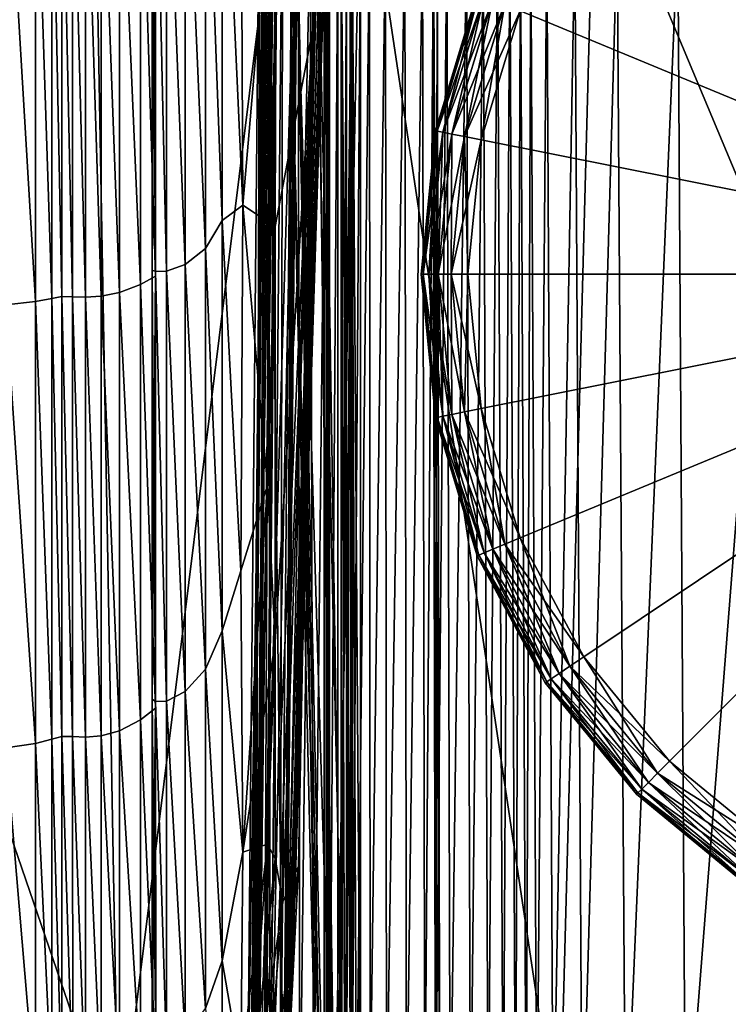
# Model space of a CAD drawing. Header units: millimetres. Extents: x 2387 to 13955, y -4964 to 364.
# Tile 427 of 656: x 6232 to 6267, y -3399 to -3351. Entities that reach past the tile are written whole.
import ezdxf

# ---------------------------------------------------------------- set-up
doc = ezdxf.new("R2010")
doc.units = ezdxf.units.MM
doc.header["$MEASUREMENT"] = 0
doc.layers.add('Predefinito', color=7, linetype='Continuous', true_color=0x000000)

msp = doc.modelspace()

# ---------------------------------------------------------------- linework, layer by layer
at = {"layer": 'Predefinito'}
for points in [[(6244.67, -3292.334, 1195.334), (6246.322, -3351.173, 1168.297), (6246.754, -3158.316, 1167.464)], [(6246.754, -3158.316, 1167.464), (6246.322, -3351.173, 1168.297), (6246.837, -3328.969, 1130.349)], [(6244.67, -3292.334, 1195.334), (6244.078, -3345.695, 1199.278), (6244.454, -3360.935, 1191.507)], [(6244.454, -3360.935, 1191.507), (6246.322, -3351.173, 1168.297), (6244.67, -3292.334, 1195.334)], [(6246.837, -3328.969, 1130.349), (6245.616, -3392.519, 1120.984), (6245.078, -3403.234, 1086.335)], [(6245.078, -3403.234, 1086.335), (6246.779, -3338.351, 1088.541), (6246.837, -3328.969, 1130.349)], [(6245.616, -3392.519, 1120.984), (6246.837, -3328.969, 1130.349), (6246.322, -3351.173, 1168.297)], [(6269.097, -3335.024, 12), (6263.945, -3339.252, 12), (6287.989, -3363.297, 12)], [(6263.945, -3339.252), (6269.097, -3335.024), (6287.989, -3363.297)], [(6241.842, -3360.646, 1209.601), (6241.842, -3337.54, 1216.711), (6241.016, -3338.342, 1219.657)], [(6241.842, -3337.54, 1216.711), (6241.842, -3360.646, 1209.601), (6242.862, -3359.887, 1203.406)], [(6242.862, -3359.887, 1203.406), (6242.768, -3339.093, 1210.568), (6241.842, -3337.54, 1216.711)], [(6241.016, -3362.017, 1212.36), (6241.016, -3338.342, 1219.657), (6240.006, -3338.803, 1221.353)], [(6241.016, -3338.342, 1219.657), (6241.016, -3362.017, 1212.36), (6241.842, -3360.646, 1209.601)], [(6244.928, -3406.807, 1032.956), (6246.838, -3341.483, 1032.793), (6246.779, -3338.351, 1088.541)], [(6246.779, -3338.351, 1088.541), (6245.078, -3403.234, 1086.335), (6244.928, -3406.807, 1032.956)], [(6240.006, -3362.807, 1213.948), (6240.006, -3338.803, 1221.353), (6239.093, -3339, 1222.076)], [(6240.006, -3338.803, 1221.353), (6240.006, -3362.807, 1213.948), (6241.016, -3362.017, 1212.36)], [(6237.803, -3363.804, 1215.955), (6237.803, -3339.386, 1223.495), (6236.767, -3339.616, 1224.339)], [(6238.542, -3363.394, 1215.129), (6238.542, -3339.146, 1222.612), (6237.803, -3339.386, 1223.495)], [(6237.803, -3339.386, 1223.495), (6237.803, -3363.804, 1215.955), (6238.542, -3363.394, 1215.129)], [(6238.379, -3363.086, 1214.51), (6238.38, -3338.967, 1221.945), (6238.555, -3339.009, 1222.104)], [(6238.38, -3338.967, 1221.945), (6238.379, -3363.086, 1214.51), (6238.554, -3363.159, 1214.657)], [(6238.555, -3339.009, 1222.104), (6238.554, -3363.159, 1214.657), (6238.379, -3363.086, 1214.51)], [(6238.554, -3363.159, 1214.657), (6238.555, -3339.009, 1222.104), (6238.38, -3338.967, 1221.945)], [(6238.554, -3363.159, 1214.657), (6238.555, -3339.009, 1222.104), (6238.542, -3339.146, 1222.612)], [(6238.542, -3339.146, 1222.612), (6238.542, -3363.394, 1215.129), (6238.554, -3363.159, 1214.657)], [(6238.555, -3339.009, 1222.104), (6238.554, -3363.159, 1214.657), (6239.093, -3363.144, 1214.627)], [(6239.093, -3363.144, 1214.627), (6239.093, -3339, 1222.076), (6238.555, -3339.009, 1222.104)], [(6239.093, -3339, 1222.076), (6239.093, -3363.144, 1214.627), (6240.006, -3362.807, 1213.948)], [(6244.078, -3345.695, 1199.278), (6242.768, -3339.093, 1210.568), (6242.862, -3359.887, 1203.406)], [(6263.945, -3339.252, 12), (6259.716, -3344.405, 12), (6287.989, -3363.297, 12)], [(6259.716, -3344.405), (6263.945, -3339.252), (6287.989, -3363.297)], [(6233.421, -3364.498, 1217.349), (6233.421, -3339.792, 1224.981), (6232.62, -3339.879, 1225.454)], [(6233.914, -3364.402, 1217.157), (6233.915, -3339.736, 1224.773), (6233.421, -3339.792, 1224.981)], [(6233.421, -3339.792, 1224.981), (6233.421, -3364.498, 1217.349), (6233.914, -3364.402, 1217.157)], [(6233.915, -3339.736, 1224.773), (6233.914, -3364.402, 1217.157), (6234.455, -3364.404, 1217.161)], [(6234.455, -3364.404, 1217.161), (6234.455, -3339.737, 1224.78), (6233.915, -3339.736, 1224.773)], [(6234.455, -3339.737, 1224.78), (6234.455, -3364.404, 1217.161), (6235.088, -3364.423, 1217.2)], [(6235.088, -3364.423, 1217.2), (6235.088, -3339.748, 1224.824), (6234.455, -3339.737, 1224.78)], [(6235.86, -3364.379, 1217.111), (6235.86, -3339.722, 1224.729), (6235.088, -3339.748, 1224.824)], [(6235.088, -3339.748, 1224.824), (6235.088, -3364.423, 1217.2), (6235.86, -3364.379, 1217.111)], [(6236.767, -3364.197, 1216.745), (6236.767, -3339.616, 1224.339), (6235.86, -3339.722, 1224.729)], [(6235.86, -3339.722, 1224.729), (6235.86, -3364.379, 1217.111), (6236.767, -3364.197, 1216.745)], [(6236.767, -3339.616, 1224.339), (6236.767, -3364.197, 1216.745), (6237.803, -3363.804, 1215.955)], [(6232.62, -3364.647, 1217.781), (6232.62, -3339.879, 1225.454), (6231.155, -3339.971, 1226.246)], [(6231.155, -3339.971, 1226.246), (6231.155, -3364.805, 1218.495), (6232.62, -3364.647, 1217.781)], [(6232.62, -3339.879, 1225.454), (6232.62, -3364.647, 1217.781), (6233.421, -3364.498, 1217.349)], [(6243.702, -3340.97, 789.346), (6243.079, -3406.441, 789.338), (6243.5, -3406.468, 789.281)], [(6243.079, -3406.441, 789.338), (6243.702, -3340.97, 789.346), (6244.101, -3340.982, 789.498)], [(6244.101, -3340.982, 789.498), (6243.476, -3406.468, 789.49), (6243.079, -3406.441, 789.338)], [(6243.244, -3406.504, 796.384), (6243.871, -3340.997, 796.387), (6243.947, -3341, 796.578)], [(6243.871, -3340.997, 796.387), (6243.244, -3406.504, 796.384), (6243.349, -3406.509, 796.207)], [(6243.947, -3341, 796.578), (6243.32, -3406.509, 796.575), (6243.244, -3406.504, 796.384)], [(6243.32, -3406.509, 796.575), (6243.947, -3341, 796.578), (6244.441, -3341.003, 798.427)], [(6244.441, -3341.003, 798.427), (6243.628, -3406.518, 798.425), (6243.32, -3406.509, 796.575)], [(6243.349, -3406.509, 796.207), (6243.976, -3341, 796.21), (6243.871, -3340.997, 796.387)], [(6243.976, -3341, 796.21), (6243.349, -3406.509, 796.207), (6243.587, -3406.518, 795.286)], [(6243.476, -3406.468, 789.49), (6244.101, -3340.982, 789.498), (6244.615, -3340.999, 790.441)], [(6244.615, -3340.999, 790.441), (6243.989, -3406.507, 790.433), (6243.476, -3406.468, 789.49)], [(6243.5, -3406.468, 789.281), (6244.125, -3340.982, 789.289), (6243.702, -3340.97, 789.346)], [(6244.125, -3340.982, 789.289), (6243.5, -3406.468, 789.281), (6244.217, -3406.507, 788.481)], [(6243.587, -3406.518, 795.286), (6244.215, -3341.003, 795.289), (6243.976, -3341, 796.21)], [(6244.215, -3341.003, 795.289), (6243.587, -3406.518, 795.286), (6243.914, -3406.52, 792.863)], [(6243.628, -3406.518, 798.425), (6244.441, -3341.003, 798.427), (6245.59, -3341.005, 803.578)], [(6245.59, -3341.005, 803.578), (6244.22, -3406.52, 803.576), (6243.628, -3406.518, 798.425)], [(6243.914, -3406.52, 792.863), (6244.541, -3341.005, 792.869), (6244.215, -3341.003, 795.289)], [(6244.541, -3341.005, 792.869), (6243.914, -3406.52, 792.863), (6243.989, -3406.507, 790.433)], [(6243.989, -3406.507, 790.433), (6244.615, -3340.999, 790.441), (6244.541, -3341.005, 792.869)], [(6244.217, -3406.507, 788.481), (6244.843, -3340.999, 788.49), (6244.125, -3340.982, 789.289)], [(6244.843, -3340.999, 788.49), (6244.217, -3406.507, 788.481), (6244.702, -3406.52, 786.099)], [(6244.22, -3406.52, 803.576), (6245.59, -3341.005, 803.578), (6246.705, -3341.112, 817.223)], [(6246.705, -3341.112, 817.223), (6244.78, -3406.587, 817.219), (6244.22, -3406.52, 803.576)], [(6244.702, -3406.52, 786.099), (6245.328, -3341.005, 786.109), (6244.843, -3340.999, 788.49)], [(6245.328, -3341.005, 786.109), (6244.702, -3406.52, 786.099), (6244.941, -3406.518, 783.667)], [(6244.78, -3406.587, 817.219), (6246.705, -3341.112, 817.223), (6247.098, -3341.434, 844.556)], [(6245.484, -3340.997, 782.532), (6244.859, -3406.504, 782.519), (6244.977, -3406.509, 782.35)], [(6244.859, -3406.504, 782.519), (6245.484, -3340.997, 782.532), (6245.545, -3341, 782.728)], [(6245.545, -3341, 782.728), (6244.92, -3406.509, 782.715), (6244.859, -3406.504, 782.519)], [(6244.92, -3406.509, 782.715), (6245.545, -3341, 782.728), (6245.567, -3341.003, 783.679)], [(6245.567, -3341.003, 783.679), (6244.941, -3406.518, 783.667), (6244.92, -3406.509, 782.715)], [(6244.941, -3406.518, 783.667), (6245.567, -3341.003, 783.679), (6245.328, -3341.005, 786.109)], [(6244.977, -3406.509, 782.35), (6245.602, -3341, 782.363), (6245.484, -3340.997, 782.532)], [(6245.602, -3341, 782.363), (6244.977, -3406.509, 782.35), (6245.686, -3406.518, 780.565)], [(6245.686, -3406.518, 780.565), (6246.479, -3341.003, 780.58), (6245.602, -3341, 782.363)], [(6246.479, -3341.003, 780.58), (6245.686, -3406.518, 780.565), (6247.397, -3406.52, 775.519)], [(6247.397, -3406.52, 775.519), (6248.694, -3341.005, 775.54), (6246.479, -3341.003, 780.58)], [(6248.694, -3341.005, 775.54), (6247.397, -3406.52, 775.519), (6258.511, -3406.52, 730.32)], [(6258.511, -3406.52, 730.32), (6260.242, -3341.675, 730.34), (6248.694, -3341.005, 775.54)], [(6247.098, -3341.434, 844.556), (6244.995, -3406.788, 844.542), (6244.78, -3406.587, 817.219)], [(6246.838, -3341.483, 1032.793), (6244.928, -3406.807, 1032.956), (6244.969, -3406.84, 974.46)], [(6244.969, -3406.84, 974.46), (6246.949, -3341.535, 974.338), (6246.838, -3341.483, 1032.793)], [(6246.949, -3341.535, 974.338), (6244.969, -3406.84, 974.46), (6245.005, -3406.933, 924.458)], [(6244.995, -3406.788, 844.542), (6247.098, -3341.434, 844.556), (6247.1, -3341.71, 881.607)], [(6247.1, -3341.71, 881.607), (6245.019, -3406.959, 881.602), (6244.995, -3406.788, 844.542)], [(6245.005, -3406.933, 924.458), (6247.043, -3341.677, 924.405), (6246.949, -3341.535, 974.338)], [(6247.043, -3341.677, 924.405), (6245.005, -3406.933, 924.458), (6245.019, -3406.959, 881.602)], [(6245.019, -3406.959, 881.602), (6247.1, -3341.71, 881.607), (6247.043, -3341.677, 924.405)], [(6260.242, -3341.675, 730.34), (6258.511, -3406.52, 730.32), (6287.428, -3406.52, 608.077)], [(6287.428, -3406.52, 608.077), (6289.118, -3343.687, 608.076), (6260.242, -3341.675, 730.34)], [(6236.716, -3406.52, 486.009), (6216.029, -3406.52, 608.077), (6215.129, -3343.687, 608.075)], [(6215.129, -3343.687, 608.075), (6235.612, -3345.7, 485.982), (6236.716, -3406.52, 486.009)], [(6259.716, -3344.405, 12), (6256.574, -3350.284, 12), (6287.989, -3363.297, 12)], [(6256.574, -3350.284), (6259.716, -3344.405), (6287.989, -3363.297)], [(6236.716, -3406.52, 486.009), (6235.612, -3345.7, 485.982), (6244.181, -3346.37, 440.795)], [(6242.862, -3359.887, 1203.406), (6244.454, -3360.935, 1191.507), (6244.078, -3345.695, 1199.278)], [(6248.473, -3406.021, 25.225), (6248.215, -3346.245, 25.309), (6249.124, -3345.957, 21.788)], [(6249.124, -3345.957, 21.788), (6249.148, -3404.869, 21.8), (6248.473, -3406.021, 25.225)], [(6249.148, -3404.869, 21.8), (6249.124, -3345.957, 21.788), (6249.906, -3346.174, 18.729)], [(6249.906, -3346.174, 18.729), (6249.957, -3405.736, 18.736), (6249.148, -3404.869, 21.8)], [(6249.957, -3405.736, 18.736), (6249.906, -3346.174, 18.729), (6250.861, -3346.306, 16.841)], [(6244.181, -3346.37, 440.795), (6244.883, -3406.521, 440.823), (6236.716, -3406.52, 486.009)], [(6244.883, -3406.521, 440.823), (6244.181, -3346.37, 440.795), (6246.19, -3346.37, 435.703)], [(6246.19, -3346.37, 435.703), (6246.363, -3406.519, 435.723), (6244.883, -3406.521, 440.823)], [(6246.731, -3406.552, 360.757), (6245.495, -3346.378, 360.756), (6245.131, -3346.395, 218.876)], [(6245.131, -3346.395, 218.876), (6246.544, -3406.62, 218.877), (6246.731, -3406.552, 360.757)], [(6246.544, -3406.62, 218.877), (6245.131, -3346.395, 218.876), (6245.568, -3346.714, 77.851)], [(6247.293, -3406.528, 412.595), (6246.587, -3346.372, 412.593), (6245.495, -3346.378, 360.756)], [(6245.495, -3346.378, 360.756), (6246.731, -3406.552, 360.757), (6247.293, -3406.528, 412.595)], [(6246.363, -3406.519, 435.723), (6246.19, -3346.37, 435.703), (6246.993, -3346.368, 433.897)], [(6246.993, -3346.368, 433.897), (6246.989, -3406.513, 433.914), (6246.363, -3406.519, 435.723)], [(6247.897, -3406.524, 417.756), (6247.721, -3346.371, 417.752), (6246.587, -3346.372, 412.593)], [(6246.587, -3346.372, 412.593), (6247.293, -3406.528, 412.595), (6247.897, -3406.524, 417.756)], [(6247.89, -3411.548, 28.22), (6246.88, -3347.627, 28.581), (6248.215, -3346.245, 25.309)], [(6246.981, -3406.52, 432.595), (6246.984, -3346.37, 432.579), (6247.149, -3346.371, 430.135)], [(6246.984, -3346.37, 432.579), (6246.981, -3406.52, 432.595), (6247.031, -3406.513, 433.547)], [(6247.149, -3346.371, 430.135), (6247.146, -3406.522, 430.149), (6246.981, -3406.52, 432.595)], [(6247.031, -3406.513, 433.547), (6247.034, -3346.368, 433.529), (6246.984, -3346.37, 432.579)], [(6246.989, -3406.513, 433.914), (6246.993, -3346.368, 433.897), (6247.103, -3346.367, 433.723)], [(6247.103, -3346.367, 433.723), (6247.1, -3406.509, 433.741), (6246.989, -3406.513, 433.914)], [(6247.034, -3346.368, 433.529), (6247.031, -3406.513, 433.547), (6247.1, -3406.509, 433.741)], [(6247.1, -3406.509, 433.741), (6247.103, -3346.367, 433.723), (6247.034, -3346.368, 433.529)], [(6247.146, -3406.522, 430.149), (6247.149, -3346.371, 430.135), (6247.561, -3346.368, 427.734)], [(6247.561, -3346.368, 427.734), (6247.559, -3406.513, 427.746), (6247.146, -3406.522, 430.149)], [(6248.254, -3346.361, 426.911), (6248.25, -3406.483, 426.921), (6247.559, -3406.513, 427.746)], [(6247.559, -3406.513, 427.746), (6247.561, -3346.368, 427.734), (6248.254, -3346.361, 426.911)], [(6248.211, -3406.516, 419.606), (6248.212, -3346.369, 419.602), (6247.721, -3346.371, 417.752)], [(6247.721, -3346.371, 417.752), (6247.897, -3406.524, 417.756), (6248.211, -3406.516, 419.606)], [(6247.726, -3406.513, 425.782), (6247.728, -3346.368, 425.772), (6247.729, -3346.371, 423.336)], [(6247.728, -3346.368, 425.772), (6247.726, -3406.513, 425.782), (6248.268, -3406.483, 426.711)], [(6247.729, -3346.371, 423.336), (6247.727, -3406.524, 423.343), (6247.726, -3406.513, 425.782)], [(6247.727, -3406.524, 423.343), (6247.729, -3346.371, 423.336), (6247.98, -3346.371, 420.899)], [(6247.98, -3346.371, 420.899), (6247.979, -3406.522, 420.905), (6247.727, -3406.524, 423.343)], [(6248.268, -3406.483, 426.711), (6248.272, -3346.361, 426.701), (6247.728, -3346.368, 425.772)], [(6248.215, -3346.245, 25.309), (6248.473, -3406.021, 25.225), (6247.89, -3411.548, 28.22)], [(6248.191, -3346.369, 419.971), (6248.19, -3406.516, 419.975), (6247.979, -3406.522, 420.905)], [(6247.979, -3406.522, 420.905), (6247.98, -3346.371, 420.899), (6248.191, -3346.369, 419.971)], [(6248.19, -3406.516, 419.975), (6248.191, -3346.369, 419.971), (6248.292, -3346.368, 419.792)], [(6248.292, -3346.368, 419.792), (6248.29, -3406.512, 419.796), (6248.19, -3406.516, 419.975)], [(6248.212, -3346.369, 419.602), (6248.211, -3406.516, 419.606), (6248.29, -3406.512, 419.796)], [(6248.29, -3406.512, 419.796), (6248.292, -3346.368, 419.792), (6248.212, -3346.369, 419.602)], [(6248.25, -3406.483, 426.921), (6248.254, -3346.361, 426.911), (6248.675, -3346.356, 426.841)], [(6248.675, -3346.356, 426.841), (6248.671, -3406.462, 426.851), (6248.25, -3406.483, 426.921)], [(6248.272, -3346.361, 426.701), (6248.268, -3406.483, 426.711), (6248.671, -3406.462, 426.851)], [(6248.671, -3406.462, 426.851), (6248.675, -3346.356, 426.841), (6248.272, -3346.361, 426.701)], [(6250.861, -3346.306, 16.841), (6250.946, -3406.264, 16.823), (6249.957, -3405.736, 18.736)], [(6250.946, -3406.264, 16.823), (6250.861, -3346.306, 16.841), (6251.738, -3346.373, 15.94)], [(6251.738, -3346.373, 15.94), (6251.85, -3406.53, 15.895), (6250.946, -3406.264, 16.823)], [(6251.85, -3406.53, 15.895), (6251.738, -3346.373, 15.94), (6252.283, -3346.393, 15.841)], [(6252.283, -3346.393, 15.841), (6252.406, -3406.612, 15.786), (6251.85, -3406.53, 15.895)], [(6252.406, -3406.612, 15.786), (6252.283, -3346.393, 15.841), (6252.258, -3346.418, 15.29)], [(6252.39, -3406.71, 15.227), (6252.258, -3346.418, 15.29), (6252.944, -3346.486, 14.239)], [(6252.258, -3346.418, 15.29), (6252.39, -3406.71, 15.227), (6252.406, -3406.612, 15.786)], [(6252.406, -3406.612, 15.786), (6252.283, -3346.393, 15.841), (6252.473, -3346.391, 15.992)], [(6252.597, -3406.606, 15.936), (6252.473, -3346.391, 15.992), (6252.283, -3346.393, 15.841)], [(6252.283, -3346.393, 15.841), (6252.406, -3406.612, 15.786), (6252.597, -3406.606, 15.936)], [(6252.944, -3346.486, 14.239), (6253.103, -3406.982, 14.15), (6252.39, -3406.71, 15.227)], [(6252.473, -3346.391, 15.992), (6252.597, -3406.606, 15.936), (6252.406, -3406.612, 15.786)], [(6253.103, -3406.982, 14.15), (6252.944, -3346.486, 14.239), (6253.914, -3346.553, 13.243)], [(6253.914, -3346.553, 13.243), (6254.113, -3407.252, 13.13), (6253.103, -3406.982, 14.15)], [(6254.113, -3407.252, 13.13), (6253.914, -3346.553, 13.243), (6254.745, -3346.576, 12.856)], [(6254.745, -3346.576, 12.856), (6254.986, -3407.344, 12.742), (6254.113, -3407.252, 13.13)], [(6254.986, -3407.344, 12.742), (6254.745, -3346.576, 12.856), (6255.452, -3346.576, 12.836)], [(6255.452, -3346.576, 12.836), (6255.726, -3407.344, 12.733), (6254.986, -3407.344, 12.742)], [(6255.726, -3407.344, 12.733), (6255.452, -3346.576, 12.836), (6256.054, -3346.575, 12.942)], [(6256.054, -3346.575, 12.942), (6256.336, -3407.34, 12.852), (6255.726, -3407.344, 12.733)], [(6256.336, -3407.34, 12.852), (6256.054, -3346.575, 12.942), (6256.591, -3346.575, 12.997)], [(6256.591, -3346.575, 12.997), (6256.872, -3407.338, 12.919), (6256.336, -3407.34, 12.852)], [(6256.872, -3407.338, 12.919), (6256.591, -3346.575, 12.997), (6257.101, -3346.576, 12.824)], [(6257.101, -3346.576, 12.824), (6257.386, -3407.343, 12.757), (6256.872, -3407.338, 12.919)], [(6257.386, -3407.343, 12.757), (6257.101, -3346.576, 12.824), (6257.89, -3346.578, 12.563)], [(6257.89, -3346.578, 12.563), (6258.199, -3407.351, 12.512), (6257.386, -3407.343, 12.757)], [(6258.199, -3407.351, 12.512), (6257.89, -3346.578, 12.563), (6259.261, -3346.579, 12.354)], [(6259.261, -3346.579, 12.354), (6259.63, -3407.357, 12.326), (6258.199, -3407.351, 12.512)], [(6259.63, -3407.357, 12.326), (6259.261, -3346.579, 12.354), (6261.365, -3346.58, 12.216)], [(6261.365, -3346.58, 12.216), (6261.777, -3407.36, 12.209), (6259.63, -3407.357, 12.326)], [(6261.777, -3407.36, 12.209), (6261.365, -3346.58, 12.216), (6264.353, -3346.581, 12.171)], [(6264.353, -3346.581, 12.171), (6264.741, -3407.361, 12.171), (6261.777, -3407.36, 12.209)], [(6264.741, -3407.361, 12.171), (6264.353, -3346.581, 12.171), (6269.499, -3346.581, 12.171)], [(6269.499, -3346.581, 12.171), (6269.8, -3407.361, 12.171), (6264.741, -3407.361, 12.171)], [(6245.568, -3346.714, 77.851), (6246.88, -3407.897, 77.762), (6246.544, -3406.62, 218.877)], [(6246.88, -3407.897, 77.762), (6245.568, -3346.714, 77.851), (6246.88, -3347.627, 28.581)], [(6246.88, -3347.627, 28.581), (6247.89, -3411.548, 28.22), (6246.88, -3407.897, 77.762)], [(6254.446, -3349.403, 2), (6252.38, -3356.214, 2), (6252.38, -3356.214, 6)], [(6252.38, -3356.214, 6), (6254.446, -3349.403, 6), (6254.446, -3349.403, 2)], [(6254.446, -3349.403, 6), (6252.38, -3356.214, 6), (6252.38, -3356.214, 10)], [(6252.38, -3356.214, 10), (6254.446, -3349.403, 10), (6254.446, -3349.403, 6)], [(6252.47, -3356.232, 1.28), (6252.38, -3356.214, 2), (6254.446, -3349.403, 2)], [(6254.531, -3349.438, 10.72), (6254.446, -3349.403, 10), (6252.38, -3356.214, 10)], [(6252.38, -3356.214, 10), (6252.47, -3356.232, 10.72), (6254.531, -3349.438, 10.72)], [(6254.446, -3349.403, 2), (6254.531, -3349.438, 1.28), (6252.47, -3356.232, 1.28)], [(6252.741, -3356.286, 0.72), (6252.47, -3356.232, 1.28), (6254.531, -3349.438, 1.28)], [(6254.786, -3349.544, 11.28), (6254.531, -3349.438, 10.72), (6252.47, -3356.232, 10.72)], [(6252.47, -3356.232, 10.72), (6252.741, -3356.286, 11.28), (6254.786, -3349.544, 11.28)], [(6254.531, -3349.438, 1.28), (6254.786, -3349.544, 0.72), (6252.741, -3356.286, 0.72)], [(6253.193, -3356.375, 0.32), (6252.741, -3356.286, 0.72), (6254.786, -3349.544, 0.72)], [(6255.212, -3349.72, 11.68), (6254.786, -3349.544, 11.28), (6252.741, -3356.286, 11.28)], [(6254.786, -3349.544, 0.72), (6255.212, -3349.72, 0.32), (6253.193, -3356.375, 0.32)], [(6252.741, -3356.286, 11.28), (6253.193, -3356.375, 11.68), (6255.212, -3349.72, 11.68)], [(6253.825, -3356.501, 0.08), (6253.193, -3356.375, 0.32), (6255.212, -3349.72, 0.32)], [(6255.808, -3349.967, 11.92), (6255.212, -3349.72, 11.68), (6253.193, -3356.375, 11.68)], [(6253.193, -3356.375, 11.68), (6253.825, -3356.501, 11.92), (6255.808, -3349.967, 11.92)], [(6255.212, -3349.72, 0.32), (6255.808, -3349.967, 0.08), (6253.825, -3356.501, 0.08)], [(6254.639, -3356.663), (6253.825, -3356.501, 0.08), (6255.808, -3349.967, 0.08)], [(6256.574, -3350.284, 12), (6255.808, -3349.967, 11.92), (6253.825, -3356.501, 11.92)], [(6255.808, -3349.967, 0.08), (6256.574, -3350.284), (6254.639, -3356.663)], [(6253.825, -3356.501, 11.92), (6254.639, -3356.663, 12), (6256.574, -3350.284, 12)], [(6256.574, -3350.284, 12), (6254.639, -3356.663, 12), (6287.989, -3363.297, 12)], [(6254.639, -3356.663), (6256.574, -3350.284), (6287.989, -3363.297)], [(6244.838, -3394.271, 1131.363), (6246.322, -3351.173, 1168.297), (6244.454, -3392.133, 1154.252)], [(6244.454, -3392.133, 1154.252), (6246.322, -3351.173, 1168.297), (6244.454, -3381.464, 1173.953)], [(6244.454, -3381.464, 1173.953), (6246.322, -3351.173, 1168.297), (6244.454, -3360.935, 1191.507)], [(6246.322, -3351.173, 1168.297), (6244.838, -3394.271, 1131.363), (6245.616, -3392.519, 1120.984)], [(6252.38, -3356.214, 2), (6251.682, -3363.297, 2), (6251.682, -3363.297, 6)], [(6251.682, -3363.297, 6), (6252.38, -3356.214, 6), (6252.38, -3356.214, 2)], [(6252.38, -3356.214, 6), (6251.682, -3363.297, 6), (6251.682, -3363.297, 10)], [(6251.682, -3363.297, 10), (6252.38, -3356.214, 10), (6252.38, -3356.214, 6)], [(6251.774, -3363.297, 1.28), (6251.682, -3363.297, 2), (6252.38, -3356.214, 2)], [(6252.47, -3356.232, 10.72), (6252.38, -3356.214, 10), (6251.682, -3363.297, 10)], [(6251.682, -3363.297, 10), (6251.774, -3363.297, 10.72), (6252.47, -3356.232, 10.72)], [(6252.38, -3356.214, 2), (6252.47, -3356.232, 1.28), (6251.774, -3363.297, 1.28)], [(6252.051, -3363.297, 0.72), (6251.774, -3363.297, 1.28), (6252.47, -3356.232, 1.28)], [(6252.741, -3356.286, 11.28), (6252.47, -3356.232, 10.72), (6251.774, -3363.297, 10.72)], [(6251.774, -3363.297, 10.72), (6252.051, -3363.297, 11.28), (6252.741, -3356.286, 11.28)], [(6252.47, -3356.232, 1.28), (6252.741, -3356.286, 0.72), (6252.051, -3363.297, 0.72)], [(6252.511, -3363.297, 0.32), (6252.051, -3363.297, 0.72), (6252.741, -3356.286, 0.72)], [(6253.193, -3356.375, 11.68), (6252.741, -3356.286, 11.28), (6252.051, -3363.297, 11.28)], [(6252.051, -3363.297, 11.28), (6252.511, -3363.297, 11.68), (6253.193, -3356.375, 11.68)], [(6252.741, -3356.286, 0.72), (6253.193, -3356.375, 0.32), (6252.511, -3363.297, 0.32)], [(6253.156, -3363.297, 0.08), (6252.511, -3363.297, 0.32), (6253.193, -3356.375, 0.32)], [(6253.825, -3356.501, 11.92), (6253.193, -3356.375, 11.68), (6252.511, -3363.297, 11.68)], [(6253.193, -3356.375, 0.32), (6253.825, -3356.501, 0.08), (6253.156, -3363.297, 0.08)], [(6252.511, -3363.297, 11.68), (6253.156, -3363.297, 11.92), (6253.825, -3356.501, 11.92)], [(6253.985, -3363.297), (6253.156, -3363.297, 0.08), (6253.825, -3356.501, 0.08)], [(6254.639, -3356.663, 12), (6253.825, -3356.501, 11.92), (6253.156, -3363.297, 11.92)], [(6253.156, -3363.297, 11.92), (6253.985, -3363.297, 12), (6254.639, -3356.663, 12)], [(6253.825, -3356.501, 0.08), (6254.639, -3356.663), (6253.985, -3363.297)], [(6254.639, -3356.663, 12), (6253.985, -3363.297, 12), (6287.989, -3363.297, 12)], [(6253.985, -3363.297), (6254.639, -3356.663), (6287.989, -3363.297)], [(6242.768, -3377.939, 1191.392), (6242.862, -3359.887, 1203.406), (6241.842, -3360.646, 1209.601)], [(6242.862, -3359.887, 1203.406), (6242.768, -3377.939, 1191.392), (6244.078, -3373.702, 1185.459)], [(6244.078, -3373.702, 1185.459), (6244.454, -3360.935, 1191.507), (6242.862, -3359.887, 1203.406)], [(6241.842, -3380.893, 1195.281), (6241.842, -3360.646, 1209.601), (6241.016, -3362.017, 1212.36)], [(6241.842, -3360.646, 1209.601), (6241.842, -3380.893, 1195.281), (6242.768, -3377.939, 1191.392)], [(6244.454, -3360.935, 1191.507), (6244.078, -3373.702, 1185.459), (6244.454, -3381.464, 1173.953)], [(6241.016, -3382.8, 1197.647), (6241.016, -3362.017, 1212.36), (6240.006, -3362.807, 1213.948)], [(6241.016, -3362.017, 1212.36), (6241.016, -3382.8, 1197.647), (6241.842, -3380.893, 1195.281)], [(6238.382, -3384.28, 1199.488), (6238.379, -3363.086, 1214.51), (6238.554, -3363.159, 1214.657)], [(6238.556, -3384.384, 1199.615), (6238.554, -3363.159, 1214.657), (6238.379, -3363.086, 1214.51)], [(6238.379, -3363.086, 1214.51), (6238.382, -3384.28, 1199.488), (6238.556, -3384.384, 1199.615)], [(6238.554, -3363.159, 1214.657), (6238.556, -3384.384, 1199.615), (6238.382, -3384.28, 1199.488)], [(6238.556, -3384.384, 1199.615), (6238.554, -3363.159, 1214.657), (6238.542, -3363.394, 1215.129)], [(6239.093, -3384.367, 1199.591), (6239.093, -3363.144, 1214.627), (6238.554, -3363.159, 1214.657)], [(6238.554, -3363.159, 1214.657), (6238.556, -3384.384, 1199.615), (6239.093, -3384.367, 1199.591)], [(6240.006, -3383.899, 1199.01), (6240.006, -3362.807, 1213.948), (6239.093, -3363.144, 1214.627)], [(6239.093, -3363.144, 1214.627), (6239.093, -3384.367, 1199.591), (6240.006, -3383.899, 1199.01)], [(6240.006, -3362.807, 1213.948), (6240.006, -3383.899, 1199.01), (6241.016, -3382.8, 1197.647)], [(6238.542, -3384.714, 1200.021), (6238.542, -3363.394, 1215.129), (6237.803, -3363.804, 1215.955)], [(6238.542, -3363.394, 1215.129), (6238.542, -3384.714, 1200.021), (6238.556, -3384.384, 1199.615)], [(6251.682, -3363.297, 2), (6252.38, -3370.38, 2), (6252.38, -3370.38, 6)], [(6252.38, -3370.38, 6), (6251.682, -3363.297, 6), (6251.682, -3363.297, 2)], [(6251.682, -3363.297, 6), (6252.38, -3370.38, 6), (6252.38, -3370.38, 10)], [(6252.38, -3370.38, 10), (6251.682, -3363.297, 10), (6251.682, -3363.297, 6)], [(6252.47, -3370.362, 1.28), (6252.38, -3370.38, 2), (6251.682, -3363.297, 2)], [(6251.682, -3363.297, 2), (6251.774, -3363.297, 1.28), (6252.47, -3370.362, 1.28)], [(6251.774, -3363.297, 10.72), (6251.682, -3363.297, 10), (6252.38, -3370.38, 10)], [(6252.38, -3370.38, 10), (6252.47, -3370.362, 10.72), (6251.774, -3363.297, 10.72)], [(6252.741, -3370.308, 0.72), (6252.47, -3370.362, 1.28), (6251.774, -3363.297, 1.28)], [(6251.774, -3363.297, 1.28), (6252.051, -3363.297, 0.72), (6252.741, -3370.308, 0.72)], [(6252.051, -3363.297, 11.28), (6251.774, -3363.297, 10.72), (6252.47, -3370.362, 10.72)], [(6253.193, -3370.218, 0.32), (6252.741, -3370.308, 0.72), (6252.051, -3363.297, 0.72)], [(6252.051, -3363.297, 0.72), (6252.511, -3363.297, 0.32), (6253.193, -3370.218, 0.32)], [(6252.47, -3370.362, 10.72), (6252.741, -3370.308, 11.28), (6252.051, -3363.297, 11.28)], [(6252.511, -3363.297, 11.68), (6252.051, -3363.297, 11.28), (6252.741, -3370.308, 11.28)], [(6253.825, -3370.092, 0.08), (6253.193, -3370.218, 0.32), (6252.511, -3363.297, 0.32)], [(6252.511, -3363.297, 0.32), (6253.156, -3363.297, 0.08), (6253.825, -3370.092, 0.08)], [(6252.741, -3370.308, 11.28), (6253.193, -3370.218, 11.68), (6252.511, -3363.297, 11.68)], [(6253.156, -3363.297, 11.92), (6252.511, -3363.297, 11.68), (6253.193, -3370.218, 11.68)], [(6254.639, -3369.931), (6253.825, -3370.092, 0.08), (6253.156, -3363.297, 0.08)], [(6253.156, -3363.297, 0.08), (6253.985, -3363.297), (6254.639, -3369.931)], [(6253.193, -3370.218, 11.68), (6253.825, -3370.092, 11.92), (6253.156, -3363.297, 11.92)], [(6253.985, -3363.297, 12), (6253.156, -3363.297, 11.92), (6253.825, -3370.092, 11.92)], [(6253.825, -3370.092, 11.92), (6254.639, -3369.931, 12), (6253.985, -3363.297, 12)], [(6253.985, -3363.297, 12), (6254.639, -3369.931, 12), (6287.989, -3363.297, 12)], [(6254.639, -3369.931), (6253.985, -3363.297), (6287.989, -3363.297)], [(6254.639, -3369.931, 12), (6256.574, -3376.309, 12), (6287.989, -3363.297, 12)], [(6256.574, -3376.309), (6254.639, -3369.931), (6287.989, -3363.297)], [(6256.574, -3376.309, 12), (6259.716, -3382.188, 12), (6287.989, -3363.297, 12)], [(6259.716, -3382.188), (6256.574, -3376.309), (6287.989, -3363.297)], [(6259.716, -3382.188, 12), (6263.945, -3387.341, 12), (6287.989, -3363.297, 12)], [(6263.945, -3387.341), (6259.716, -3382.188), (6287.989, -3363.297)], [(6263.945, -3387.341, 12), (6269.097, -3391.57, 12), (6287.989, -3363.297, 12)], [(6269.097, -3391.57), (6263.945, -3387.341), (6287.989, -3363.297)], [(6237.803, -3385.287, 1200.73), (6237.803, -3363.804, 1215.955), (6236.767, -3364.197, 1216.745)], [(6237.803, -3363.804, 1215.955), (6237.803, -3385.287, 1200.73), (6238.542, -3384.714, 1200.021)], [(6232.62, -3386.458, 1202.26), (6232.62, -3364.647, 1217.781), (6231.155, -3364.805, 1218.495)], [(6233.422, -3386.249, 1201.926), (6233.421, -3364.498, 1217.349), (6232.62, -3364.647, 1217.781)], [(6232.62, -3364.647, 1217.781), (6232.62, -3386.458, 1202.26), (6233.422, -3386.249, 1201.926)], [(6233.915, -3386.115, 1201.76), (6233.914, -3364.402, 1217.157), (6233.421, -3364.498, 1217.349)], [(6233.421, -3364.498, 1217.349), (6233.422, -3386.249, 1201.926), (6233.915, -3386.115, 1201.76)], [(6234.455, -3386.119, 1201.764), (6234.455, -3364.404, 1217.161), (6233.914, -3364.402, 1217.157)], [(6233.914, -3364.402, 1217.157), (6233.915, -3386.115, 1201.76), (6234.455, -3386.119, 1201.764)], [(6234.455, -3364.404, 1217.161), (6234.455, -3386.119, 1201.764), (6235.088, -3386.147, 1201.799)], [(6235.088, -3386.147, 1201.799), (6235.088, -3364.423, 1217.2), (6234.455, -3364.404, 1217.161)], [(6235.86, -3386.086, 1201.722), (6235.86, -3364.379, 1217.111), (6235.088, -3364.423, 1217.2)], [(6235.088, -3364.423, 1217.2), (6235.088, -3386.147, 1201.799), (6235.86, -3386.086, 1201.722)], [(6236.767, -3385.833, 1201.409), (6236.767, -3364.197, 1216.745), (6235.86, -3364.379, 1217.111)], [(6235.86, -3364.379, 1217.111), (6235.86, -3386.086, 1201.722), (6236.767, -3385.833, 1201.409)], [(6236.767, -3364.197, 1216.745), (6236.767, -3385.833, 1201.409), (6237.803, -3385.287, 1200.73)], [(6231.155, -3364.805, 1218.495), (6231.155, -3386.679, 1202.759), (6232.62, -3386.458, 1202.26)], [(6253.825, -3370.092, 0.08), (6254.639, -3369.931), (6256.574, -3376.309)], [(6254.639, -3369.931, 12), (6253.825, -3370.092, 11.92), (6255.808, -3376.627, 11.92)], [(6255.808, -3376.627, 11.92), (6256.574, -3376.309, 12), (6254.639, -3369.931, 12)], [(6252.38, -3370.38, 2), (6252.47, -3370.362, 1.28), (6254.531, -3377.156, 1.28)], [(6252.47, -3370.362, 10.72), (6252.38, -3370.38, 10), (6254.446, -3377.191, 10)], [(6252.38, -3370.38, 2), (6254.446, -3377.191, 2), (6254.446, -3377.191, 6)], [(6254.446, -3377.191, 6), (6252.38, -3370.38, 6), (6252.38, -3370.38, 2)], [(6252.38, -3370.38, 6), (6254.446, -3377.191, 6), (6254.446, -3377.191, 10)], [(6254.446, -3377.191, 10), (6252.38, -3370.38, 10), (6252.38, -3370.38, 6)], [(6254.531, -3377.156, 1.28), (6254.446, -3377.191, 2), (6252.38, -3370.38, 2)], [(6252.47, -3370.362, 1.28), (6252.741, -3370.308, 0.72), (6254.786, -3377.05, 0.72)], [(6252.741, -3370.308, 11.28), (6252.47, -3370.362, 10.72), (6254.531, -3377.156, 10.72)], [(6254.446, -3377.191, 10), (6254.531, -3377.156, 10.72), (6252.47, -3370.362, 10.72)], [(6254.786, -3377.05, 0.72), (6254.531, -3377.156, 1.28), (6252.47, -3370.362, 1.28)], [(6252.741, -3370.308, 0.72), (6253.193, -3370.218, 0.32), (6255.212, -3376.874, 0.32)], [(6253.193, -3370.218, 11.68), (6252.741, -3370.308, 11.28), (6254.786, -3377.05, 11.28)], [(6255.212, -3376.874, 0.32), (6254.786, -3377.05, 0.72), (6252.741, -3370.308, 0.72)], [(6254.531, -3377.156, 10.72), (6254.786, -3377.05, 11.28), (6252.741, -3370.308, 11.28)], [(6253.193, -3370.218, 0.32), (6253.825, -3370.092, 0.08), (6255.808, -3376.627, 0.08)], [(6253.825, -3370.092, 11.92), (6253.193, -3370.218, 11.68), (6255.212, -3376.874, 11.68)], [(6255.808, -3376.627, 0.08), (6255.212, -3376.874, 0.32), (6253.193, -3370.218, 0.32)], [(6254.786, -3377.05, 11.28), (6255.212, -3376.874, 11.68), (6253.193, -3370.218, 11.68)], [(6256.574, -3376.309), (6255.808, -3376.627, 0.08), (6253.825, -3370.092, 0.08)], [(6255.212, -3376.874, 11.68), (6255.808, -3376.627, 11.92), (6253.825, -3370.092, 11.92)], [(6244.078, -3373.702, 1185.459), (6242.768, -3377.939, 1191.392), (6242.862, -3391.824, 1175.757)], [(6242.862, -3391.824, 1175.757), (6244.454, -3381.464, 1173.953), (6244.078, -3373.702, 1185.459)], [(6255.808, -3376.627, 0.08), (6256.574, -3376.309), (6259.716, -3382.188)], [(6256.574, -3376.309, 12), (6255.808, -3376.627, 11.92), (6259.026, -3382.649, 11.92)], [(6259.026, -3382.649, 11.92), (6259.716, -3382.188, 12), (6256.574, -3376.309, 12)], [(6255.212, -3376.874, 0.32), (6255.808, -3376.627, 0.08), (6259.026, -3382.649, 0.08)], [(6255.808, -3376.627, 11.92), (6255.212, -3376.874, 11.68), (6258.49, -3383.007, 11.68)], [(6259.716, -3382.188), (6259.026, -3382.649, 0.08), (6255.808, -3376.627, 0.08)], [(6258.49, -3383.007, 11.68), (6259.026, -3382.649, 11.92), (6255.808, -3376.627, 11.92)], [(6254.446, -3377.191, 2), (6254.531, -3377.156, 1.28), (6257.878, -3383.417, 1.28)], [(6254.531, -3377.156, 10.72), (6254.446, -3377.191, 10), (6257.801, -3383.468, 10)], [(6254.446, -3377.191, 2), (6257.801, -3383.468, 2), (6257.801, -3383.468, 6)], [(6257.801, -3383.468, 6), (6254.446, -3377.191, 6), (6254.446, -3377.191, 2)], [(6254.446, -3377.191, 6), (6257.801, -3383.468, 6), (6257.801, -3383.468, 10)], [(6257.801, -3383.468, 10), (6254.446, -3377.191, 10), (6254.446, -3377.191, 6)], [(6257.878, -3383.417, 1.28), (6257.801, -3383.468, 2), (6254.446, -3377.191, 2)], [(6254.531, -3377.156, 1.28), (6254.786, -3377.05, 0.72), (6258.107, -3383.263, 0.72)], [(6254.786, -3377.05, 11.28), (6254.531, -3377.156, 10.72), (6257.878, -3383.417, 10.72)], [(6257.801, -3383.468, 10), (6257.878, -3383.417, 10.72), (6254.531, -3377.156, 10.72)], [(6258.107, -3383.263, 0.72), (6257.878, -3383.417, 1.28), (6254.531, -3377.156, 1.28)], [(6254.786, -3377.05, 0.72), (6255.212, -3376.874, 0.32), (6258.49, -3383.007, 0.32)], [(6255.212, -3376.874, 11.68), (6254.786, -3377.05, 11.28), (6258.107, -3383.263, 11.28)], [(6258.49, -3383.007, 0.32), (6258.107, -3383.263, 0.72), (6254.786, -3377.05, 0.72)], [(6257.878, -3383.417, 10.72), (6258.107, -3383.263, 11.28), (6254.786, -3377.05, 11.28)], [(6259.026, -3382.649, 0.08), (6258.49, -3383.007, 0.32), (6255.212, -3376.874, 0.32)], [(6258.107, -3383.263, 11.28), (6258.49, -3383.007, 11.68), (6255.212, -3376.874, 11.68)], [(6242.862, -3391.824, 1175.757), (6242.768, -3377.939, 1191.392), (6241.842, -3380.893, 1195.281)], [(6241.842, -3397.183, 1177.881), (6241.842, -3380.893, 1195.281), (6241.016, -3382.8, 1197.647)], [(6241.842, -3380.893, 1195.281), (6241.842, -3397.183, 1177.881), (6242.862, -3391.824, 1175.757)], [(6244.078, -3391.439, 1163.713), (6244.454, -3381.464, 1173.953), (6242.862, -3391.824, 1175.757)], [(6244.454, -3381.464, 1173.953), (6244.078, -3391.439, 1163.713), (6244.454, -3392.133, 1154.252)], [(6258.49, -3383.007, 0.32), (6259.026, -3382.649, 0.08), (6263.358, -3387.927, 0.08)], [(6259.026, -3382.649, 11.92), (6258.49, -3383.007, 11.68), (6262.902, -3388.383, 11.68)], [(6259.026, -3382.649, 0.08), (6259.716, -3382.188), (6263.945, -3387.341)], [(6259.716, -3382.188, 12), (6259.026, -3382.649, 11.92), (6263.358, -3387.927, 11.92)], [(6263.945, -3387.341), (6263.358, -3387.927, 0.08), (6259.026, -3382.649, 0.08)], [(6262.902, -3388.383, 11.68), (6263.358, -3387.927, 11.92), (6259.026, -3382.649, 11.92)], [(6263.358, -3387.927, 11.92), (6263.945, -3387.341, 12), (6259.716, -3382.188, 12)], [(6241.016, -3399.542, 1179.765), (6241.016, -3382.8, 1197.647), (6240.006, -3383.899, 1199.01)], [(6241.016, -3382.8, 1197.647), (6241.016, -3399.542, 1179.765), (6241.842, -3397.183, 1177.881)], [(6258.107, -3383.263, 0.72), (6258.49, -3383.007, 0.32), (6262.902, -3388.383, 0.32)], [(6258.49, -3383.007, 11.68), (6258.107, -3383.263, 11.28), (6262.577, -3388.709, 11.28)], [(6263.358, -3387.927, 0.08), (6262.902, -3388.383, 0.32), (6258.49, -3383.007, 0.32)], [(6262.577, -3388.709, 11.28), (6262.902, -3388.383, 11.68), (6258.49, -3383.007, 11.68)], [(6257.801, -3383.468, 2), (6257.878, -3383.417, 1.28), (6262.381, -3388.904, 1.28)], [(6257.878, -3383.417, 10.72), (6257.801, -3383.468, 10), (6262.316, -3388.97, 10)], [(6257.801, -3383.468, 2), (6262.316, -3388.97, 2), (6262.316, -3388.97, 6)], [(6262.316, -3388.97, 6), (6257.801, -3383.468, 6), (6257.801, -3383.468, 2)], [(6257.801, -3383.468, 6), (6262.316, -3388.97, 6), (6262.316, -3388.97, 10)], [(6262.316, -3388.97, 10), (6257.801, -3383.468, 10), (6257.801, -3383.468, 6)], [(6262.381, -3388.904, 1.28), (6262.316, -3388.97, 2), (6257.801, -3383.468, 2)], [(6257.878, -3383.417, 1.28), (6258.107, -3383.263, 0.72), (6262.577, -3388.709, 0.72)], [(6258.107, -3383.263, 11.28), (6257.878, -3383.417, 10.72), (6262.381, -3388.904, 10.72)], [(6262.316, -3388.97, 10), (6262.381, -3388.904, 10.72), (6257.878, -3383.417, 10.72)], [(6262.577, -3388.709, 0.72), (6262.381, -3388.904, 1.28), (6257.878, -3383.417, 1.28)], [(6262.902, -3388.383, 0.32), (6262.577, -3388.709, 0.72), (6258.107, -3383.263, 0.72)], [(6262.381, -3388.904, 10.72), (6262.577, -3388.709, 11.28), (6258.107, -3383.263, 11.28)], [(6240.006, -3400.9, 1180.85), (6240.006, -3383.899, 1199.01), (6239.093, -3384.367, 1199.591)], [(6240.006, -3383.899, 1199.01), (6240.006, -3400.9, 1180.85), (6241.016, -3399.542, 1179.765)], [(6238.385, -3401.365, 1181.224), (6238.382, -3384.28, 1199.488), (6238.556, -3384.384, 1199.615)], [(6238.559, -3401.496, 1181.327), (6238.556, -3384.384, 1199.615), (6238.382, -3384.28, 1199.488)], [(6238.382, -3384.28, 1199.488), (6238.385, -3401.365, 1181.224), (6238.559, -3401.496, 1181.327)], [(6238.556, -3384.384, 1199.615), (6238.559, -3401.496, 1181.327), (6238.385, -3401.365, 1181.224)], [(6238.559, -3401.496, 1181.327), (6238.556, -3384.384, 1199.615), (6238.542, -3384.714, 1200.021)], [(6239.094, -3401.478, 1181.312), (6239.093, -3384.367, 1199.591), (6238.556, -3384.384, 1199.615)], [(6238.556, -3384.384, 1199.615), (6238.559, -3401.496, 1181.327), (6239.094, -3401.478, 1181.312)], [(6239.093, -3384.367, 1199.591), (6239.094, -3401.478, 1181.312), (6240.006, -3400.9, 1180.85)], [(6238.543, -3401.906, 1181.654), (6238.542, -3384.714, 1200.021), (6237.803, -3385.287, 1200.73)], [(6238.542, -3384.714, 1200.021), (6238.543, -3401.906, 1181.654), (6238.559, -3401.496, 1181.327)], [(6237.803, -3402.615, 1182.22), (6237.803, -3385.287, 1200.73), (6236.767, -3385.833, 1201.409)], [(6237.803, -3385.287, 1200.73), (6237.803, -3402.615, 1182.22), (6238.543, -3401.906, 1181.654)], [(6236.767, -3403.291, 1182.76), (6236.767, -3385.833, 1201.409), (6235.86, -3386.086, 1201.722)], [(6236.767, -3385.833, 1201.409), (6236.767, -3403.291, 1182.76), (6237.803, -3402.615, 1182.22)], [(6232.62, -3404.063, 1183.396), (6232.62, -3386.458, 1202.26), (6231.155, -3386.679, 1202.759)], [(6233.422, -3403.803, 1183.17), (6233.422, -3386.249, 1201.926), (6232.62, -3386.458, 1202.26)], [(6232.62, -3386.458, 1202.26), (6232.62, -3404.063, 1183.396), (6233.422, -3403.803, 1183.17)], [(6233.916, -3403.636, 1183.037), (6233.915, -3386.115, 1201.76), (6233.422, -3386.249, 1201.926)], [(6233.422, -3386.249, 1201.926), (6233.422, -3403.803, 1183.17), (6233.916, -3403.636, 1183.037)], [(6234.456, -3403.642, 1183.041), (6234.455, -3386.119, 1201.764), (6233.915, -3386.115, 1201.76)], [(6233.915, -3386.115, 1201.76), (6233.916, -3403.636, 1183.037), (6234.456, -3403.642, 1183.041)], [(6234.455, -3386.119, 1201.764), (6234.456, -3403.642, 1183.041), (6235.088, -3403.679, 1183.07)], [(6235.088, -3403.679, 1183.07), (6235.088, -3386.147, 1201.799), (6234.455, -3386.119, 1201.764)], [(6235.86, -3403.604, 1183.01), (6235.86, -3386.086, 1201.722), (6235.088, -3386.147, 1201.799)], [(6235.088, -3386.147, 1201.799), (6235.088, -3403.679, 1183.07), (6235.86, -3403.604, 1183.01)], [(6235.86, -3386.086, 1201.722), (6235.86, -3403.604, 1183.01), (6236.767, -3403.291, 1182.76)], [(6231.155, -3386.679, 1202.759), (6231.155, -3404.337, 1183.671), (6232.62, -3404.063, 1183.396)], [(6263.358, -3387.927, 0.08), (6263.945, -3387.341), (6269.097, -3391.57)], [(6263.945, -3387.341, 12), (6263.358, -3387.927, 11.92), (6268.637, -3392.259, 11.92)], [(6268.637, -3392.259, 11.92), (6269.097, -3391.57, 12), (6263.945, -3387.341, 12)], [(6262.902, -3388.383, 0.32), (6263.358, -3387.927, 0.08), (6268.637, -3392.259, 0.08)], [(6263.358, -3387.927, 11.92), (6262.902, -3388.383, 11.68), (6268.279, -3392.795, 11.68)], [(6269.097, -3391.57), (6268.637, -3392.259, 0.08), (6263.358, -3387.927, 0.08)], [(6268.279, -3392.795, 11.68), (6268.637, -3392.259, 11.92), (6263.358, -3387.927, 11.92)], [(6262.577, -3388.709, 0.72), (6262.902, -3388.383, 0.32), (6268.279, -3392.795, 0.32)], [(6262.902, -3388.383, 11.68), (6262.577, -3388.709, 11.28), (6268.023, -3393.178, 11.28)], [(6268.637, -3392.259, 0.08), (6268.279, -3392.795, 0.32), (6262.902, -3388.383, 0.32)], [(6268.023, -3393.178, 11.28), (6268.279, -3392.795, 11.68), (6262.902, -3388.383, 11.68)], [(6262.316, -3388.97, 2), (6262.381, -3388.904, 1.28), (6267.869, -3393.408, 1.28)], [(6262.381, -3388.904, 10.72), (6262.316, -3388.97, 10), (6267.818, -3393.485, 10)], [(6262.316, -3388.97, 2), (6267.818, -3393.485, 2), (6267.818, -3393.485, 6)], [(6267.818, -3393.485, 6), (6262.316, -3388.97, 6), (6262.316, -3388.97, 2)], [(6262.316, -3388.97, 6), (6267.818, -3393.485, 6), (6267.818, -3393.485, 10)], [(6267.818, -3393.485, 10), (6262.316, -3388.97, 10), (6262.316, -3388.97, 6)], [(6267.869, -3393.408, 1.28), (6267.818, -3393.485, 2), (6262.316, -3388.97, 2)], [(6262.381, -3388.904, 1.28), (6262.577, -3388.709, 0.72), (6268.023, -3393.178, 0.72)], [(6262.577, -3388.709, 11.28), (6262.381, -3388.904, 10.72), (6267.869, -3393.408, 10.72)], [(6267.818, -3393.485, 10), (6267.869, -3393.408, 10.72), (6262.381, -3388.904, 10.72)], [(6268.023, -3393.178, 0.72), (6267.869, -3393.408, 1.28), (6262.381, -3388.904, 1.28)], [(6268.279, -3392.795, 0.32), (6268.023, -3393.178, 0.72), (6262.577, -3388.709, 0.72)], [(6267.869, -3393.408, 10.72), (6268.023, -3393.178, 11.28), (6262.577, -3388.709, 11.28)], [(6242.768, -3402.557, 1161.208), (6242.862, -3391.824, 1175.757), (6241.842, -3397.183, 1177.881)], [(6244.078, -3391.439, 1163.713), (6242.768, -3402.557, 1161.208), (6242.862, -3408.226, 1145.532)], [(6242.862, -3391.824, 1175.757), (6242.768, -3402.557, 1161.208), (6244.078, -3391.439, 1163.713)], [(6242.862, -3408.226, 1145.532), (6244.454, -3392.133, 1154.252), (6244.078, -3391.439, 1163.713)], [(6244.078, -3399.542, 1137.242), (6244.454, -3392.133, 1154.252), (6242.862, -3408.226, 1145.532)], [(6244.454, -3392.133, 1154.252), (6244.078, -3399.542, 1137.242), (6244.838, -3394.271, 1131.363)], [(6245.616, -3392.519, 1120.984), (6244.838, -3394.271, 1131.363), (6243.099, -3415.21, 1094.338)], [(6243.099, -3415.21, 1094.338), (6245.078, -3403.234, 1086.335), (6245.616, -3392.519, 1120.984)], [(6243.099, -3415.21, 1094.338), (6244.838, -3394.271, 1131.363), (6244.078, -3399.542, 1137.242)], [(6241.842, -3408.422, 1161.528), (6241.842, -3397.183, 1177.881), (6241.016, -3399.542, 1179.765)], [(6241.842, -3397.183, 1177.881), (6241.842, -3408.422, 1161.528), (6242.768, -3402.557, 1161.208)]]:
    msp.add_3dface(points, dxfattribs=at)

doc.saveas('drawing.dxf')
